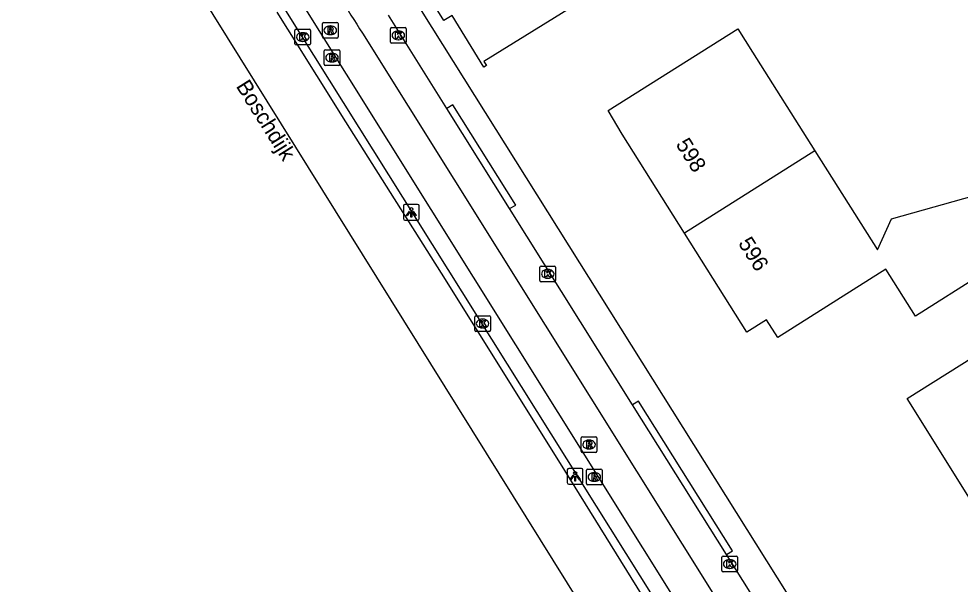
# Model space of a CAD drawing. Extents: x 159353 to 160616, y 385893 to 387321.
# Drawn here: x 159531.1 to 159591.1, y 386047.5 to 386083.5 of the extents above; entities that cross this region are included whole.
import ezdxf

# ---------------------------------------------------------------- set-up
doc = ezdxf.new("R2010")
doc.units = 0
for name, color, linetype in [('IMGEO_Fietspad_gesloten', 7, 'Continuous'), ('IMGEO_Kolk', 7, 'Continuous'), ('IMGEO_Lichtpunt', 7, 'Continuous'), ('IMGEO_Openbare_ruimte_label', 7, 'Continuous'), ('IMGEO_Pand', 7, 'Continuous'), ('IMGEO_Pand_nummerreeks', 7, 'Continuous'), ('IMGEO_Rijbaan_lokaal_open', 7, 'Continuous'), ('IMGEO_Rijbaan_regionaal_gesloten', 7, 'Continuous'), ('IMGEO_Rioolput', 7, 'Continuous'), ('IMGEO_Voetpad_open', 7, 'Continuous')]:
    doc.layers.add(name, color=color, linetype=linetype)

msp = doc.modelspace()

# ---------------------------------------------------------------- linework, layer by layer
at = {"layer": 'IMGEO_Fietspad_gesloten'}
msp.add_lwpolyline([(159553.037, 386082.621), (159637.558, 385947.4)], dxfattribs=at)
msp.add_arc((159589.601, 386107.064), 43.982, 206.56634, 213.76275, dxfattribs=at)
at = {"layer": 'IMGEO_Kolk'}
for p, q in [((159548.72, 386081.948), (159548.72, 386082.8)), ((159548.795, 386082.874), (159549.647, 386082.874)), ((159549.208, 386082.654), (159549.233, 386082.654)), ((159549.721, 386082.8), (159549.721, 386081.948)), ((159554.81, 386082.054), (159554.81, 386082.906)), ((159554.885, 386082.98), (159555.737, 386082.98)), ((159555.298, 386082.76), (159555.323, 386082.76)), ((159555.811, 386082.906), (159555.811, 386082.054)), ((159549.647, 386081.874), (159548.795, 386081.874)), ((159549.231, 386082.094), (159549.206, 386082.094)), ((159555.737, 386081.98), (159554.885, 386081.98)), ((159555.321, 386082.2), (159555.296, 386082.2)), ((159564.337, 386066.843), (159564.337, 386067.695)), ((159564.412, 386067.769), (159565.264, 386067.769)), ((159564.825, 386067.549), (159564.85, 386067.549)), ((159565.338, 386067.695), (159565.338, 386066.843)), ((159564.848, 386066.989), (159564.823, 386066.989)), ((159565.264, 386066.769), (159564.412, 386066.769)), ((159560.181, 386063.672), (159560.181, 386064.524)), ((159560.256, 386064.598), (159561.108, 386064.598)), ((159561.182, 386064.524), (159561.182, 386063.672)), ((159560.669, 386064.378), (159560.694, 386064.378)), ((159561.108, 386063.598), (159560.256, 386063.598)), ((159560.692, 386063.818), (159560.667, 386063.818)), ((159575.938, 386048.334), (159575.938, 386049.186)), ((159576.013, 386049.26), (159576.865, 386049.26)), ((159576.426, 386049.04), (159576.451, 386049.04)), ((159576.939, 386049.186), (159576.939, 386048.334)), ((159576.865, 386048.26), (159576.013, 386048.26)), ((159576.449, 386048.48), (159576.424, 386048.48))]:
    msp.add_line(p, q, dxfattribs=at)
for points in [[(159548.72, 386081.948), (159548.72, 386082.8)], [(159548.795, 386082.874), (159549.647, 386082.874)], [(159549.041, 386082.574), (159549.164, 386082.574), (159549.164, 386082.423), (159549.294, 386082.574), (159549.458, 386082.574), (159549.312, 386082.423), (159549.465, 386082.174), (159549.313, 386082.174), (159549.228, 386082.338), (159549.164, 386082.271), (159549.164, 386082.174), (159549.041, 386082.174), (159549.041, 386082.574)], [(159549.721, 386082.8), (159549.721, 386081.948)], [(159554.81, 386082.054), (159554.81, 386082.906)], [(159554.885, 386082.98), (159555.737, 386082.98)], [(159555.131, 386082.68), (159555.254, 386082.68), (159555.254, 386082.529), (159555.384, 386082.68), (159555.548, 386082.68), (159555.402, 386082.529), (159555.555, 386082.28), (159555.403, 386082.28), (159555.318, 386082.444), (159555.254, 386082.377), (159555.254, 386082.28), (159555.131, 386082.28), (159555.131, 386082.68)], [(159555.811, 386082.906), (159555.811, 386082.054)], [(159549.647, 386081.874), (159548.795, 386081.874)], [(159555.737, 386081.98), (159554.885, 386081.98)], [(159564.337, 386066.843), (159564.337, 386067.695)], [(159564.412, 386067.769), (159565.264, 386067.769)], [(159564.658, 386067.469), (159564.781, 386067.469), (159564.781, 386067.318), (159564.911, 386067.469), (159565.075, 386067.469), (159564.929, 386067.318), (159565.082, 386067.069), (159564.93, 386067.069), (159564.845, 386067.233), (159564.781, 386067.166), (159564.781, 386067.069), (159564.658, 386067.069), (159564.658, 386067.469)], [(159565.338, 386067.695), (159565.338, 386066.843)], [(159565.264, 386066.769), (159564.412, 386066.769)], [(159560.181, 386063.672), (159560.181, 386064.524)], [(159560.256, 386064.598), (159561.108, 386064.598)], [(159561.182, 386064.524), (159561.182, 386063.672)], [(159560.502, 386064.298), (159560.625, 386064.298), (159560.625, 386064.147), (159560.755, 386064.298), (159560.919, 386064.298), (159560.773, 386064.147), (159560.926, 386063.898), (159560.774, 386063.898), (159560.689, 386064.062), (159560.625, 386063.995), (159560.625, 386063.898), (159560.502, 386063.898), (159560.502, 386064.298)], [(159561.108, 386063.598), (159560.256, 386063.598)], [(159575.938, 386048.334), (159575.938, 386049.186)], [(159576.013, 386049.26), (159576.865, 386049.26)], [(159576.259, 386048.96), (159576.382, 386048.96), (159576.382, 386048.809), (159576.512, 386048.96), (159576.676, 386048.96), (159576.53, 386048.809), (159576.683, 386048.56), (159576.531, 386048.56), (159576.446, 386048.724), (159576.382, 386048.657), (159576.382, 386048.56), (159576.259, 386048.56), (159576.259, 386048.96)], [(159576.939, 386049.186), (159576.939, 386048.334)], [(159576.865, 386048.26), (159576.013, 386048.26)]]:
    msp.add_lwpolyline(points, dxfattribs=at)
for centre, start, end in [((159548.797, 386082.798), 91.55205, 178.44795), ((159548.797, 386082.798), 91.55205, 178.44795), ((159549.645, 386082.798), 1.55205, 88.44795), ((159549.645, 386082.798), 1.55205, 88.44795), ((159554.887, 386082.904), 91.55205, 178.44795), ((159554.887, 386082.904), 91.55205, 178.44795), ((159555.735, 386082.904), 1.55205, 88.44795), ((159555.735, 386082.904), 1.55205, 88.44795), ((159548.797, 386081.95), 181.55205, 268.44795), ((159548.797, 386081.95), 181.55205, 268.44795), ((159549.645, 386081.95), 271.55205, 358.44795), ((159549.645, 386081.95), 271.55205, 358.44795), ((159554.887, 386082.056), 181.55205, 268.44795), ((159554.887, 386082.056), 181.55205, 268.44795), ((159555.735, 386082.056), 271.55205, 358.44795), ((159555.735, 386082.056), 271.55205, 358.44795), ((159564.414, 386067.693), 91.55205, 178.44795), ((159564.414, 386067.693), 91.55205, 178.44795), ((159565.262, 386067.693), 1.55205, 88.44795), ((159565.262, 386067.693), 1.55205, 88.44795), ((159564.414, 386066.845), 181.55205, 268.44795), ((159564.414, 386066.845), 181.55205, 268.44795), ((159565.262, 386066.845), 271.55205, 358.44795), ((159565.262, 386066.845), 271.55205, 358.44795), ((159560.258, 386064.522), 91.55205, 178.44795), ((159560.258, 386064.522), 91.55205, 178.44795), ((159561.106, 386064.522), 1.55205, 88.44795), ((159561.106, 386064.522), 1.55205, 88.44795), ((159560.258, 386063.674), 181.55205, 268.44795), ((159560.258, 386063.674), 181.55205, 268.44795), ((159561.106, 386063.674), 271.55205, 358.44795), ((159561.106, 386063.674), 271.55205, 358.44795), ((159576.015, 386049.184), 91.55205, 178.44795), ((159576.015, 386049.184), 91.55205, 178.44795), ((159576.863, 386049.184), 1.55205, 88.44795), ((159576.863, 386049.184), 1.55205, 88.44795), ((159576.015, 386048.336), 181.55205, 268.44795), ((159576.015, 386048.336), 181.55205, 268.44795), ((159576.863, 386048.336), 271.55205, 358.44795), ((159576.863, 386048.336), 271.55205, 358.44795)]:
    msp.add_arc(centre, 0.0765, start, end, dxfattribs=at)
for centre, major_axis, ratio, start_param, end_param in [((159549.207, 386082.374), (-0.387, 0.002), 0.722429, 4.712389, 7.853982), ((159549.232, 386082.374), (-0.39, 0.002), 0.717154, 1.570796, 4.712389), ((159555.297, 386082.48), (-0.387, 0.002), 0.722429, 4.712389, 7.853982), ((159555.322, 386082.48), (-0.39, 0.002), 0.717154, 1.570796, 4.712389), ((159564.824, 386067.269), (-0.387, 0.002), 0.722429, 4.712389, 7.853982), ((159564.849, 386067.269), (-0.39, 0.002), 0.717154, 1.570796, 4.712389), ((159560.668, 386064.098), (-0.387, 0.002), 0.722429, 4.712389, 7.853982), ((159560.693, 386064.098), (-0.39, 0.002), 0.717154, 1.570796, 4.712389), ((159576.425, 386048.76), (-0.387, 0.002), 0.722429, 4.712389, 7.853982), ((159576.45, 386048.76), (-0.39, 0.002), 0.717154, 1.570796, 4.712389)]:
    msp.add_ellipse(centre, major_axis=major_axis, ratio=ratio, start_param=start_param, end_param=end_param, dxfattribs=at)
at = {"layer": 'IMGEO_Lichtpunt'}
for p, q in [((159556.542, 386071.693), (159555.734, 386071.693)), ((159556.542, 386071.693), (159555.734, 386071.693)), ((159555.64, 386071.598), (159555.64, 386070.791)), ((159555.64, 386071.598), (159555.64, 386070.791)), ((159556.636, 386070.791), (159556.636, 386071.598)), ((159556.636, 386070.791), (159556.636, 386071.598)), ((159555.734, 386070.697), (159556.542, 386070.697)), ((159555.734, 386070.697), (159556.542, 386070.697)), ((159566.987, 386054.851), (159566.179, 386054.851)), ((159566.987, 386054.851), (159566.179, 386054.851)), ((159566.085, 386054.756), (159566.085, 386053.949)), ((159566.085, 386054.756), (159566.085, 386053.949)), ((159567.081, 386053.949), (159567.081, 386054.756)), ((159567.081, 386053.949), (159567.081, 386054.756)), ((159566.179, 386053.855), (159566.987, 386053.855)), ((159566.179, 386053.855), (159566.987, 386053.855))]:
    msp.add_line(p, q, dxfattribs=at)
for points in [[(159556.014, 386071.262), (159556.053, 386071.234), (159555.865, 386070.972), (159555.827, 386070.999), (159556.014, 386071.262)], [(159556.116, 386071.214), (159556.163, 386071.214), (159556.163, 386070.892), (159556.116, 386070.892), (159556.116, 386071.214)], [(159556.226, 386071.234), (159556.264, 386071.261), (159556.451, 386070.999), (159556.412, 386070.971), (159556.226, 386071.234)], [(159566.459, 386054.42), (159566.498, 386054.392), (159566.31, 386054.13), (159566.272, 386054.157), (159566.459, 386054.42)], [(159566.561, 386054.372), (159566.608, 386054.372), (159566.608, 386054.05), (159566.561, 386054.05), (159566.561, 386054.372)], [(159566.671, 386054.392), (159566.709, 386054.419), (159566.896, 386054.157), (159566.857, 386054.129), (159566.671, 386054.392)]]:
    msp.add_lwpolyline(points, dxfattribs=at)
for centre in [(159556.139, 386071.396), (159566.584, 386054.554)]:
    msp.add_circle(centre, 0.0994, dxfattribs=at)
for centre, start, end in [((159555.734, 386071.598), 90, 180), ((159555.734, 386071.598), 90, 180), ((159556.542, 386071.598), 0, 90), ((159556.542, 386071.598), 0, 90), ((159555.734, 386070.791), 180, 270), ((159555.734, 386070.791), 180, 270), ((159556.542, 386070.791), 270, 0), ((159556.542, 386070.791), 270, 360), ((159566.179, 386054.756), 90, 180), ((159566.179, 386054.756), 90, 180), ((159566.987, 386054.756), 0, 90), ((159566.987, 386054.756), 0, 90), ((159566.179, 386053.949), 180, 270), ((159566.179, 386053.949), 180, 270), ((159566.987, 386053.949), 270, 0), ((159566.987, 386053.949), 270, 360)]:
    msp.add_arc(centre, 0.0946, start, end, dxfattribs=at)
at = {"layer": 'IMGEO_Pand'}
for points in [[(159566.444, 386084.33), (159560.772, 386080.81), (159560.923, 386080.563), (159560.753, 386080.458), (159558.735, 386083.748), (159558.202, 386083.421), (159556.805, 386085.699)], [(159573.558, 386069.868), (159569.577, 386076.179), (159568.698, 386077.681), (159576.959, 386082.892), (159577.887, 386081.421), (159581.868, 386075.11)], [(159581.868, 386075.11), (159585.849, 386068.798), (159586.758, 386070.774), (159592.728, 386072.448), (159600.332, 386076.482), (159602.274, 386073.403), (159592.505, 386067.241), (159588.276, 386064.573), (159586.392, 386067.558), (159579.498, 386063.209), (159578.783, 386064.342), (159577.539, 386063.557), (159573.558, 386069.868)], [(159581.868, 386075.11), (159573.558, 386069.868)], [(159591.946, 386052.626), (159587.745, 386059.316), (159591.98, 386061.976), (159599.697, 386066.822), (159599.846, 386066.585), (159601.726, 386067.771)]]:
    msp.add_lwpolyline(points, dxfattribs=at)
at = {"layer": 'IMGEO_Rijbaan_lokaal_open'}
for points in [[(159549.298, 386084.317), (159635.649, 385946.19)], [(159634.712, 385945.597), (159604.869, 385993.474), (159548.024, 386084.243)]]:
    msp.add_lwpolyline(points, dxfattribs=at)
at = {"layer": 'IMGEO_Rijbaan_regionaal_gesloten'}
for points in [[(159653.615, 385907.472), (159652.932, 385908.561), (159615.623, 385967.986), (159537.421, 386093.594), (159507.222, 386141.683)], [(159547.558, 386083.97), (159548.244, 386082.873), (159551.941, 386076.961), (159558.289, 386066.899), (159565.905, 386054.733), (159572.767, 386043.649), (159578.984, 386033.798), (159585.48, 386023.515), (159593.007, 386011.43), (159600.163, 386000), (159608.349, 385986.889), (159615.796, 385974.815), (159623.025, 385963.202), (159629.558, 385952.69), (159640.297, 385935.554)]]:
    msp.add_lwpolyline(points, dxfattribs=at)
at = {"layer": 'IMGEO_Rioolput'}
for p, q in [((159550.473, 386082.382), (159550.473, 386083.234)), ((159550.548, 386083.308), (159551.4, 386083.308)), ((159550.961, 386083.088), (159550.986, 386083.088)), ((159551.474, 386083.234), (159551.474, 386082.382)), ((159550.984, 386082.528), (159550.959, 386082.528)), ((159551.4, 386082.308), (159550.548, 386082.308)), ((159550.584, 386080.638), (159550.584, 386081.49)), ((159550.659, 386081.564), (159551.511, 386081.564)), ((159551.072, 386081.344), (159551.097, 386081.344)), ((159551.585, 386081.49), (159551.585, 386080.638)), ((159551.095, 386080.784), (159551.07, 386080.784)), ((159551.511, 386080.564), (159550.659, 386080.564)), ((159566.971, 386055.953), (159566.971, 386056.805)), ((159567.046, 386056.879), (159567.898, 386056.879)), ((159567.459, 386056.659), (159567.484, 386056.659)), ((159567.972, 386056.805), (159567.972, 386055.953)), ((159567.482, 386056.099), (159567.457, 386056.099)), ((159567.898, 386055.879), (159567.046, 386055.879)), ((159567.304, 386053.887), (159567.304, 386054.739)), ((159567.379, 386054.813), (159568.231, 386054.813)), ((159567.792, 386054.593), (159567.817, 386054.593)), ((159568.305, 386054.739), (159568.305, 386053.887)), ((159568.231, 386053.813), (159567.379, 386053.813)), ((159567.815, 386054.033), (159567.79, 386054.033))]:
    msp.add_line(p, q, dxfattribs=at)
for points in [[(159550.473, 386082.382), (159550.473, 386083.234)], [(159550.548, 386083.308), (159551.4, 386083.308)], [(159551.474, 386083.234), (159551.474, 386082.382)], [(159551.062, 386083.006), (159550.81, 386083.008), (159550.81, 386082.608)], [(159550.81, 386082.608), (159550.934, 386082.608), (159550.934, 386082.77), (159550.945, 386082.77)], [(159550.988, 386082.927), (159550.934, 386082.927), (159550.934, 386082.846)], [(159550.934, 386082.846), (159550.986, 386082.846)], [(159550.992, 386082.741), (159551.063, 386082.608), (159551.203, 386082.608), (159551.138, 386082.734)], [(159551.4, 386082.308), (159550.548, 386082.308)], [(159550.584, 386080.638), (159550.584, 386081.49)], [(159550.659, 386081.564), (159551.511, 386081.564)], [(159551.173, 386081.262), (159550.921, 386081.264), (159550.921, 386080.864)], [(159551.585, 386081.49), (159551.585, 386080.638)], [(159550.921, 386080.864), (159551.045, 386080.864), (159551.045, 386081.026), (159551.056, 386081.026)], [(159551.099, 386081.183), (159551.045, 386081.183), (159551.045, 386081.102)], [(159551.045, 386081.102), (159551.097, 386081.102)], [(159551.103, 386080.997), (159551.174, 386080.864), (159551.314, 386080.864), (159551.249, 386080.99)], [(159551.511, 386080.564), (159550.659, 386080.564)], [(159566.971, 386055.953), (159566.971, 386056.805)], [(159567.046, 386056.879), (159567.898, 386056.879)], [(159567.972, 386056.805), (159567.972, 386055.953)], [(159567.56, 386056.577), (159567.308, 386056.579), (159567.308, 386056.179)], [(159567.308, 386056.179), (159567.432, 386056.179), (159567.432, 386056.341), (159567.443, 386056.341)], [(159567.486, 386056.498), (159567.432, 386056.498), (159567.432, 386056.417)], [(159567.432, 386056.417), (159567.484, 386056.417)], [(159567.49, 386056.312), (159567.561, 386056.179), (159567.701, 386056.179), (159567.636, 386056.305)], [(159567.898, 386055.879), (159567.046, 386055.879)], [(159567.304, 386053.887), (159567.304, 386054.739)], [(159567.379, 386054.813), (159568.231, 386054.813)], [(159567.893, 386054.511), (159567.641, 386054.513), (159567.641, 386054.113)], [(159567.641, 386054.113), (159567.765, 386054.113), (159567.765, 386054.275), (159567.776, 386054.275)], [(159567.819, 386054.432), (159567.765, 386054.432), (159567.765, 386054.351)], [(159567.765, 386054.351), (159567.817, 386054.351)], [(159567.823, 386054.246), (159567.894, 386054.113), (159568.034, 386054.113), (159567.969, 386054.239)], [(159568.305, 386054.739), (159568.305, 386053.887)], [(159568.231, 386053.813), (159567.379, 386053.813)]]:
    msp.add_lwpolyline(points, dxfattribs=at)
for centre, radius, start, end in [((159550.55, 386083.232), 0.0765, 91.55205, 178.44795), ((159550.55, 386083.232), 0.0765, 91.55205, 178.44795), ((159551.398, 386083.232), 0.0765, 1.55205, 88.44795), ((159551.398, 386083.232), 0.0765, 1.55205, 88.44795), ((159550.944, 386082.717), 0.0533, 26.02933, 88.69889), ((159550.97, 386083.035), 0.19, 274.7715, 282.96867), ((159550.994, 386082.831), 0.0964, 77.00612, 93.18647), ((159551.008, 386082.888), 0.0378, 276.66336, 79.67722), ((159551.061, 386082.896), 0.109, 350.36119, 89.41601), ((159551.059, 386082.896), 0.112, 277.58423, 350.98172), ((159551.043, 386082.681), 0.108, 29.51342, 73.79051), ((159550.55, 386082.384), 0.0765, 181.55205, 268.44795), ((159550.55, 386082.384), 0.0765, 181.55205, 268.44795), ((159551.398, 386082.384), 0.0765, 271.55205, 358.44795), ((159551.398, 386082.384), 0.0765, 271.55205, 358.44795), ((159550.661, 386081.488), 0.0765, 91.55205, 178.44795), ((159550.661, 386081.488), 0.0765, 91.55205, 178.44795), ((159551.172, 386081.152), 0.109, 350.36119, 89.41601), ((159551.509, 386081.488), 0.0765, 1.55205, 88.44795), ((159551.509, 386081.488), 0.0765, 1.55205, 88.44795), ((159551.055, 386080.973), 0.0533, 26.02933, 88.69889), ((159551.081, 386081.291), 0.19, 274.7715, 282.96867), ((159551.105, 386081.087), 0.0964, 77.00612, 93.18647), ((159551.119, 386081.144), 0.0378, 276.66336, 79.67722), ((159551.17, 386081.152), 0.112, 277.58423, 350.98172), ((159551.154, 386080.937), 0.108, 29.51342, 73.79051), ((159550.661, 386080.64), 0.0765, 181.55205, 268.44795), ((159550.661, 386080.64), 0.0765, 181.55205, 268.44795), ((159551.509, 386080.64), 0.0765, 271.55205, 358.44795), ((159551.509, 386080.64), 0.0765, 271.55205, 358.44795), ((159567.048, 386056.803), 0.0765, 91.55205, 178.44795), ((159567.048, 386056.803), 0.0765, 91.55205, 178.44795), ((159567.896, 386056.803), 0.0765, 1.55205, 88.44795), ((159567.896, 386056.803), 0.0765, 1.55205, 88.44795), ((159567.442, 386056.288), 0.0533, 26.02933, 88.69889), ((159567.468, 386056.606), 0.19, 274.7715, 282.96867), ((159567.492, 386056.402), 0.0964, 77.00612, 93.18647), ((159567.506, 386056.459), 0.0378, 276.66336, 79.67722), ((159567.559, 386056.467), 0.109, 350.36119, 89.41601), ((159567.557, 386056.467), 0.112, 277.58423, 350.98172), ((159567.541, 386056.252), 0.108, 29.51342, 73.79051), ((159567.048, 386055.955), 0.0765, 181.55205, 268.44795), ((159567.048, 386055.955), 0.0765, 181.55205, 268.44795), ((159567.896, 386055.955), 0.0765, 271.55205, 358.44795), ((159567.896, 386055.955), 0.0765, 271.55205, 358.44795), ((159567.381, 386054.737), 0.0765, 91.55205, 178.44795), ((159567.381, 386054.737), 0.0765, 91.55205, 178.44795), ((159567.775, 386054.222), 0.0533, 26.02933, 88.69889), ((159567.801, 386054.54), 0.19, 274.7715, 282.96867), ((159567.825, 386054.336), 0.0964, 77.00612, 93.18647), ((159567.839, 386054.393), 0.0378, 276.66336, 79.67722), ((159567.892, 386054.401), 0.109, 350.36119, 89.41601), ((159567.89, 386054.401), 0.112, 277.58423, 350.98172), ((159567.874, 386054.186), 0.108, 29.51342, 73.79051), ((159568.229, 386054.737), 0.0765, 1.55205, 88.44795), ((159568.229, 386054.737), 0.0765, 1.55205, 88.44795), ((159567.381, 386053.889), 0.0765, 181.55205, 268.44795), ((159567.381, 386053.889), 0.0765, 181.55205, 268.44795), ((159568.229, 386053.889), 0.0765, 271.55205, 358.44795), ((159568.229, 386053.889), 0.0765, 271.55205, 358.44795)]:
    msp.add_arc(centre, radius, start, end, dxfattribs=at)
for centre, major_axis, ratio, start_param, end_param in [((159550.96, 386082.808), (-0.387, 0.002), 0.722429, 4.712389, 7.853982), ((159550.985, 386082.808), (-0.39, 0.002), 0.717154, 1.570796, 4.712389), ((159551.071, 386081.064), (-0.387, 0.002), 0.722429, 4.712389, 7.853982), ((159551.096, 386081.064), (-0.39, 0.002), 0.717154, 1.570796, 4.712389), ((159567.458, 386056.379), (-0.387, 0.002), 0.722429, 4.712389, 7.853982), ((159567.483, 386056.379), (-0.39, 0.002), 0.717154, 1.570796, 4.712389), ((159567.791, 386054.313), (-0.387, 0.002), 0.722429, 4.712389, 7.853982), ((159567.816, 386054.313), (-0.39, 0.002), 0.717154, 1.570796, 4.712389)]:
    msp.add_ellipse(centre, major_axis=major_axis, ratio=ratio, start_param=start_param, end_param=end_param, dxfattribs=at)
at = {"layer": 'IMGEO_Voetpad_open'}
for points in [[(159554.162, 386088.263), (159585.478, 386038.285), (159618.566, 385984.984), (159617.942, 385984.608), (159619.588, 385981.954), (159622.47, 385977.308), (159627.126, 385969.959), (159627.843, 385970.4), (159643.051, 385946.005), (159667.875, 385907.187)], [(159558.405, 386077.818), (159554.692, 386083.769)], [(159562.403, 386071.432), (159562.804, 386071.646), (159558.79, 386078.042), (159558.405, 386077.818)], [(159562.403, 386071.432), (159558.405, 386077.818)], [(159570.238, 386058.909), (159562.403, 386071.432)], [(159576.24, 386049.358), (159576.621, 386049.605), (159570.624, 386059.15), (159570.238, 386058.909)], [(159576.24, 386049.358), (159570.238, 386058.909)], [(159582.937, 386038.673), (159576.24, 386049.358)]]:
    msp.add_lwpolyline(points, dxfattribs=at)

# ---------------------------------------------------------------- texts
at = {"layer": 'IMGEO_Openbare_ruimte_label'}
msp.add_text('Boschdijk', height=1, rotation=302.08436, dxfattribs=at).set_placement((159544.933, 386079.244))
at = {"layer": 'IMGEO_Pand_nummerreeks'}
for s, p in [('598', (159572.965, 386075.532)), ('596', (159576.945, 386069.223))]:
    msp.add_text(s, height=1, rotation=302.24585, dxfattribs=at).set_placement(p)

doc.saveas('drawing.dxf')
